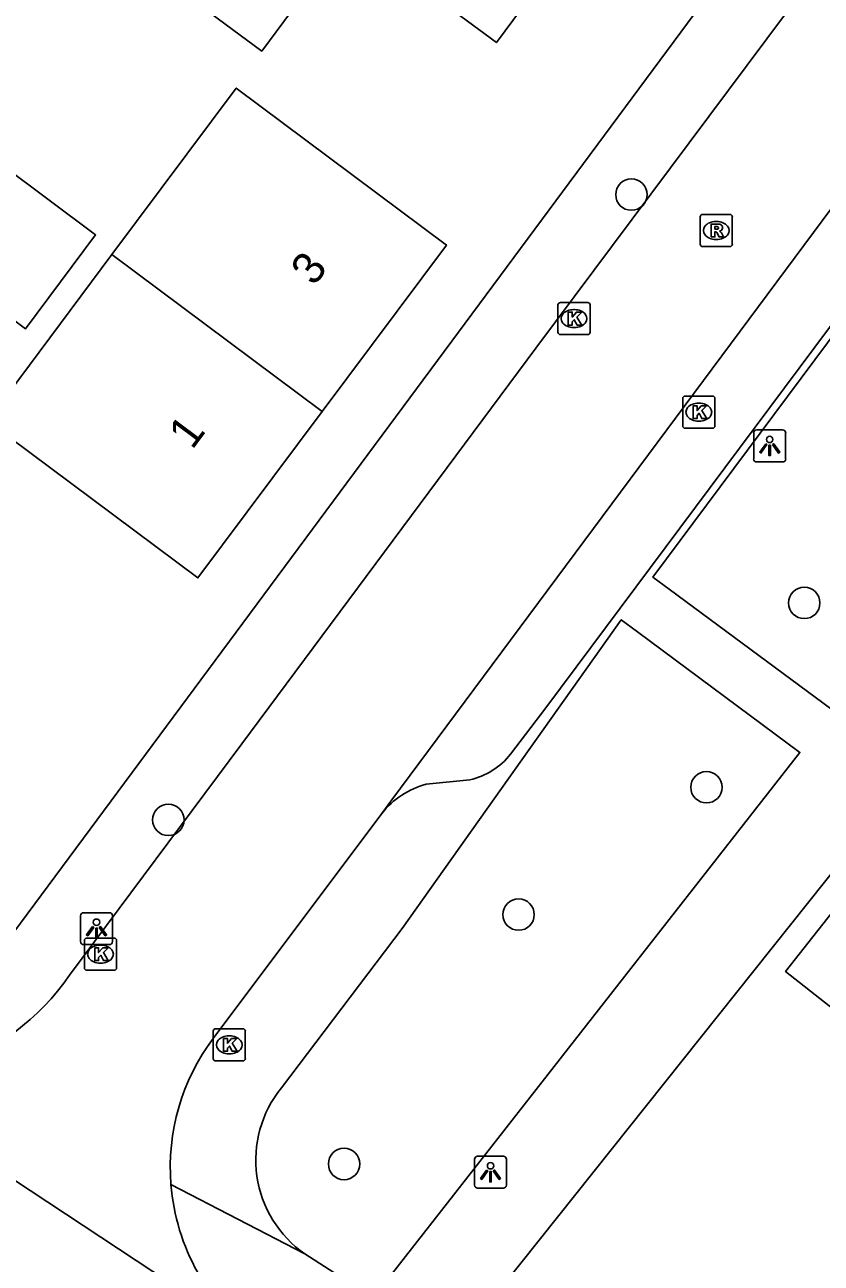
# Model space of a CAD drawing. Extents: x 160026 to 161302, y 384757 to 385701.
# Drawn here: x 160326.68 to 160351.49, y 385134.3 to 385172.88 of the extents above; entities that cross this region are included whole.
import ezdxf

# ---------------------------------------------------------------- set-up
doc = ezdxf.new("R2010")
doc.units = 0
for name, color, linetype in [('IMGEO_Boom', 7, 'Continuous'), ('IMGEO_Kolk', 7, 'Continuous'), ('IMGEO_Lichtpunt', 7, 'Continuous'), ('IMGEO_Pand', 7, 'Continuous'), ('IMGEO_Pand_nummerreeks', 7, 'Continuous'), ('IMGEO_Rijbaan_lokaal_gesloten', 7, 'Continuous'), ('IMGEO_Rijbaan_lokaal_open', 7, 'Continuous'), ('IMGEO_Rioolput', 7, 'Continuous'), ('IMGEO_Voetpad_open', 7, 'Continuous')]:
    doc.layers.add(name, color=color, linetype=linetype)

msp = doc.modelspace()

# ---------------------------------------------------------------- linework, layer by layer
at = {"layer": 'IMGEO_Boom'}
for centre in [(160345.58, 385167.592), (160350.963, 385154.87), (160347.917, 385149.126), (160331.154, 385148.11), (160342.064, 385145.159), (160336.629, 385137.389)]:
    msp.add_circle(centre, 0.489, dxfattribs=at)
at = {"layer": 'IMGEO_Kolk'}
for p, q in [((160343.292, 385163.303), (160343.292, 385164.155)), ((160343.367, 385164.229), (160344.219, 385164.229)), ((160344.293, 385164.155), (160344.293, 385163.303)), ((160343.78, 385164.009), (160343.805, 385164.009)), ((160343.803, 385163.449), (160343.778, 385163.449)), ((160344.219, 385163.229), (160343.367, 385163.229)), ((160347.179, 385160.388), (160347.179, 385161.24)), ((160347.254, 385161.314), (160348.106, 385161.314)), ((160347.667, 385161.094), (160347.692, 385161.094)), ((160348.18, 385161.24), (160348.18, 385160.388)), ((160348.106, 385160.314), (160347.254, 385160.314)), ((160347.69, 385160.534), (160347.665, 385160.534)), ((160328.54, 385143.501), (160328.54, 385144.353)), ((160328.615, 385144.427), (160329.467, 385144.427)), ((160329.541, 385144.353), (160329.541, 385143.501)), ((160329.028, 385144.207), (160329.053, 385144.207)), ((160329.051, 385143.647), (160329.026, 385143.647)), ((160329.467, 385143.427), (160328.615, 385143.427)), ((160332.552, 385140.675), (160332.552, 385141.527)), ((160332.627, 385141.601), (160333.479, 385141.601)), ((160333.04, 385141.381), (160333.065, 385141.381)), ((160333.553, 385141.527), (160333.553, 385140.675)), ((160333.479, 385140.601), (160332.627, 385140.601)), ((160333.063, 385140.821), (160333.038, 385140.821))]:
    msp.add_line(p, q, dxfattribs=at)
for points in [[(160343.292, 385163.303), (160343.292, 385164.155)], [(160343.367, 385164.229), (160344.219, 385164.229)], [(160344.293, 385164.155), (160344.293, 385163.303)], [(160343.613, 385163.929), (160343.736, 385163.929), (160343.736, 385163.778), (160343.866, 385163.929), (160344.03, 385163.929), (160343.884, 385163.778), (160344.037, 385163.529), (160343.885, 385163.529), (160343.8, 385163.693), (160343.736, 385163.626), (160343.736, 385163.529), (160343.613, 385163.529), (160343.613, 385163.929)], [(160344.219, 385163.229), (160343.367, 385163.229)], [(160347.179, 385160.388), (160347.179, 385161.24)], [(160347.254, 385161.314), (160348.106, 385161.314)], [(160347.5, 385161.014), (160347.623, 385161.014), (160347.623, 385160.863), (160347.753, 385161.014), (160347.917, 385161.014), (160347.771, 385160.863), (160347.924, 385160.614), (160347.772, 385160.614), (160347.687, 385160.778), (160347.623, 385160.711), (160347.623, 385160.614), (160347.5, 385160.614), (160347.5, 385161.014)], [(160348.18, 385161.24), (160348.18, 385160.388)], [(160348.106, 385160.314), (160347.254, 385160.314)], [(160328.54, 385143.501), (160328.54, 385144.353)], [(160328.615, 385144.427), (160329.467, 385144.427)], [(160329.541, 385144.353), (160329.541, 385143.501)], [(160328.861, 385144.127), (160328.984, 385144.127), (160328.984, 385143.976), (160329.114, 385144.127), (160329.278, 385144.127), (160329.132, 385143.976), (160329.285, 385143.727), (160329.133, 385143.727), (160329.048, 385143.891), (160328.984, 385143.824), (160328.984, 385143.727), (160328.861, 385143.727), (160328.861, 385144.127)], [(160329.467, 385143.427), (160328.615, 385143.427)], [(160332.552, 385140.675), (160332.552, 385141.527)], [(160332.627, 385141.601), (160333.479, 385141.601)], [(160332.873, 385141.301), (160332.996, 385141.301), (160332.996, 385141.15), (160333.126, 385141.301), (160333.29, 385141.301), (160333.144, 385141.15), (160333.297, 385140.901), (160333.145, 385140.901), (160333.06, 385141.065), (160332.996, 385140.998), (160332.996, 385140.901), (160332.873, 385140.901), (160332.873, 385141.301)], [(160333.553, 385141.527), (160333.553, 385140.675)], [(160333.479, 385140.601), (160332.627, 385140.601)]]:
    msp.add_lwpolyline(points, dxfattribs=at)
for centre, start, end in [((160343.369, 385164.153), 91.552, 178.448), ((160343.369, 385164.153), 91.552, 178.448), ((160344.217, 385164.153), 1.552, 88.448), ((160344.217, 385164.153), 1.552, 88.448), ((160343.369, 385163.305), 181.552, 268.448), ((160343.369, 385163.305), 181.552, 268.448), ((160344.217, 385163.305), 271.552, 358.448), ((160344.217, 385163.305), 271.552, 358.448), ((160347.256, 385161.238), 91.552, 178.448), ((160347.256, 385161.238), 91.552, 178.448), ((160348.104, 385161.238), 1.552, 88.448), ((160348.104, 385161.238), 1.552, 88.448), ((160347.256, 385160.39), 181.552, 268.448), ((160347.256, 385160.39), 181.552, 268.448), ((160348.104, 385160.39), 271.552, 358.448), ((160348.104, 385160.39), 271.552, 358.448), ((160328.617, 385144.351), 91.552, 178.448), ((160328.617, 385144.351), 91.552, 178.448), ((160329.465, 385144.351), 1.552, 88.448), ((160329.465, 385144.351), 1.552, 88.448), ((160328.617, 385143.503), 181.552, 268.448), ((160328.617, 385143.503), 181.552, 268.448), ((160329.465, 385143.503), 271.552, 358.448), ((160329.465, 385143.503), 271.552, 358.448), ((160332.629, 385141.525), 91.552, 178.448), ((160332.629, 385141.525), 91.552, 178.448), ((160333.477, 385141.525), 1.552, 88.448), ((160333.477, 385141.525), 1.552, 88.448), ((160332.629, 385140.677), 181.552, 268.448), ((160332.629, 385140.677), 181.552, 268.448), ((160333.477, 385140.677), 271.552, 358.448), ((160333.477, 385140.677), 271.552, 358.448)]:
    msp.add_arc(centre, 0.0765, start, end, dxfattribs=at)
for centre, major_axis, ratio, start_param, end_param in [((160343.779, 385163.729), (-0.387, 0.002), 0.722429, 4.712389, 7.853982), ((160343.804, 385163.729), (-0.39, 0.002), 0.717154, 1.570796, 4.712389), ((160347.666, 385160.814), (-0.387, 0.002), 0.722429, 4.712389, 7.853982), ((160347.691, 385160.814), (-0.39, 0.002), 0.717154, 1.570796, 4.712389), ((160329.027, 385143.927), (-0.387, 0.002), 0.722429, 4.712389, 7.853982), ((160329.052, 385143.927), (-0.39, 0.002), 0.717154, 1.570796, 4.712389), ((160333.039, 385141.101), (-0.387, 0.002), 0.722429, 4.712389, 7.853982), ((160333.064, 385141.101), (-0.39, 0.002), 0.717154, 1.570796, 4.712389)]:
    msp.add_ellipse(centre, major_axis=major_axis, ratio=ratio, start_param=start_param, end_param=end_param, dxfattribs=at)
at = {"layer": 'IMGEO_Lichtpunt'}
for p, q in [((160350.29, 385160.26), (160349.482, 385160.26)), ((160350.29, 385160.26), (160349.482, 385160.26)), ((160349.388, 385160.165), (160349.388, 385159.358)), ((160349.388, 385160.165), (160349.388, 385159.358)), ((160350.384, 385159.358), (160350.384, 385160.165)), ((160350.384, 385159.358), (160350.384, 385160.165)), ((160349.482, 385159.264), (160350.29, 385159.264)), ((160349.482, 385159.264), (160350.29, 385159.264)), ((160328.418, 385145.124), (160328.418, 385144.317)), ((160328.418, 385145.124), (160328.418, 385144.317)), ((160329.32, 385145.219), (160328.512, 385145.219)), ((160329.32, 385145.219), (160328.512, 385145.219)), ((160329.414, 385144.317), (160329.414, 385145.124)), ((160329.414, 385144.317), (160329.414, 385145.124)), ((160328.512, 385144.223), (160329.32, 385144.223)), ((160328.512, 385144.223), (160329.32, 385144.223)), ((160340.692, 385137.536), (160340.692, 385136.729)), ((160340.692, 385137.536), (160340.692, 385136.729)), ((160341.594, 385137.631), (160340.786, 385137.631)), ((160341.594, 385137.631), (160340.786, 385137.631)), ((160341.688, 385136.729), (160341.688, 385137.536)), ((160341.688, 385136.729), (160341.688, 385137.536)), ((160340.786, 385136.635), (160341.594, 385136.635)), ((160340.786, 385136.635), (160341.594, 385136.635))]:
    msp.add_line(p, q, dxfattribs=at)
for points in [[(160349.762, 385159.829), (160349.801, 385159.801), (160349.613, 385159.539), (160349.575, 385159.566), (160349.762, 385159.829)], [(160349.974, 385159.801), (160350.012, 385159.828), (160350.199, 385159.566), (160350.16, 385159.538), (160349.974, 385159.801)], [(160349.864, 385159.781), (160349.911, 385159.781), (160349.911, 385159.459), (160349.864, 385159.459), (160349.864, 385159.781)], [(160328.792, 385144.788), (160328.831, 385144.76), (160328.643, 385144.498), (160328.605, 385144.525), (160328.792, 385144.788)], [(160328.894, 385144.74), (160328.941, 385144.74), (160328.941, 385144.418), (160328.894, 385144.418), (160328.894, 385144.74)], [(160329.004, 385144.76), (160329.042, 385144.787), (160329.229, 385144.525), (160329.19, 385144.497), (160329.004, 385144.76)], [(160341.066, 385137.2), (160341.105, 385137.172), (160340.917, 385136.91), (160340.879, 385136.937), (160341.066, 385137.2)], [(160341.168, 385137.152), (160341.215, 385137.152), (160341.215, 385136.83), (160341.168, 385136.83), (160341.168, 385137.152)], [(160341.278, 385137.172), (160341.316, 385137.199), (160341.503, 385136.937), (160341.464, 385136.909), (160341.278, 385137.172)]]:
    msp.add_lwpolyline(points, dxfattribs=at)
for centre in [(160349.887, 385159.963), (160328.917, 385144.922), (160341.191, 385137.334)]:
    msp.add_circle(centre, 0.0994, dxfattribs=at)
for centre, start, end in [((160349.482, 385160.165), 90, 180), ((160349.482, 385160.165), 90, 180), ((160350.29, 385160.165), 0, 90), ((160350.29, 385160.165), 0, 90), ((160349.482, 385159.358), 180, 270), ((160349.482, 385159.358), 180, 270), ((160350.29, 385159.358), 270, 0), ((160350.29, 385159.358), 270, 360), ((160328.512, 385145.124), 90, 180), ((160328.512, 385145.124), 90, 180), ((160329.32, 385145.124), 0, 90), ((160329.32, 385145.124), 0, 90), ((160328.512, 385144.317), 180, 270), ((160328.512, 385144.317), 180, 270), ((160329.32, 385144.317), 270, 0), ((160329.32, 385144.317), 270, 360), ((160340.786, 385137.536), 90, 180), ((160340.786, 385137.536), 90, 180), ((160341.594, 385137.536), 0, 90), ((160341.594, 385137.536), 0, 90), ((160340.786, 385136.729), 180, 270), ((160340.786, 385136.729), 180, 270), ((160341.594, 385136.729), 270, 0), ((160341.594, 385136.729), 270, 360)]:
    msp.add_arc(centre, 0.0946, start, end, dxfattribs=at)
at = {"layer": 'IMGEO_Pand'}
for points in [[(160336.776, 385175.727), (160334.066, 385172.062), (160331.999, 385173.591), (160334.71, 385177.259)], [(160344.971, 385177.177), (160341.375, 385172.327), (160336.776, 385175.727)], [(160329.397, 385165.722), (160333.269, 385170.909), (160339.819, 385166.019), (160335.947, 385160.832)], [(160325.956, 385168.527), (160328.889, 385166.338), (160326.706, 385163.414), (160324.91, 385164.754), (160323.773, 385165.603), (160325.023, 385167.277)], [(160335.947, 385160.832), (160332.077, 385155.647), (160325.526, 385160.537), (160329.397, 385165.722)], [(160329.397, 385165.722), (160335.947, 385160.832)], [(160354.404, 385148.492), (160350.383, 385143.39), (160356.599, 385138.491), (160358.061, 385137.339), (160360.628, 385140.597), (160360.128, 385140.99), (160359.979, 385141.108), (160361.434, 385142.955)]]:
    msp.add_lwpolyline(points, dxfattribs=at)
at = {"layer": 'IMGEO_Rijbaan_lokaal_gesloten'}
msp.add_lwpolyline([(160320.265, 385140.909), (160333.972, 385131.862)], dxfattribs=at)
at = {"layer": 'IMGEO_Rijbaan_lokaal_open'}
for points in [[(160389.791, 385226.135), (160376.256, 385207.995), (160364.435, 385192.191), (160353.385, 385177.257), (160342.6, 385162.805), (160333.448, 385150.481), (160328.079, 385143.273)], [(160337.805, 385148.31), (160338.119, 385148.731), (160382.334, 385208.244)], [(160332.549, 385141.299), (160337.805, 385148.31)]]:
    msp.add_lwpolyline(points, dxfattribs=at)
for centre, radius, start, end in [((160322.03, 385147.401), 7.323, 286.9587, 325.691), ((160337.93, 385137.282), 6.715, 143.2608, 184.5124), ((160337.929, 385137.286), 6.714, 184.5461, 233.8887)]:
    msp.add_arc(centre, radius, start, end, dxfattribs=at)
at = {"layer": 'IMGEO_Rioolput'}
for p, q in [((160347.722, 385166.048), (160347.722, 385166.9)), ((160347.797, 385166.974), (160348.649, 385166.974)), ((160348.21, 385166.754), (160348.235, 385166.754)), ((160348.723, 385166.9), (160348.723, 385166.048)), ((160348.649, 385165.974), (160347.797, 385165.974)), ((160348.233, 385166.194), (160348.208, 385166.194))]:
    msp.add_line(p, q, dxfattribs=at)
for points in [[(160347.722, 385166.048), (160347.722, 385166.9)], [(160347.797, 385166.974), (160348.649, 385166.974)], [(160348.723, 385166.9), (160348.723, 385166.048)], [(160348.311, 385166.672), (160348.059, 385166.674), (160348.059, 385166.274)], [(160348.059, 385166.274), (160348.183, 385166.274), (160348.183, 385166.436), (160348.194, 385166.436)], [(160348.237, 385166.593), (160348.183, 385166.593), (160348.183, 385166.512)], [(160348.183, 385166.512), (160348.235, 385166.512)], [(160348.241, 385166.407), (160348.312, 385166.274), (160348.452, 385166.274), (160348.387, 385166.4)], [(160348.649, 385165.974), (160347.797, 385165.974)]]:
    msp.add_lwpolyline(points, dxfattribs=at)
for centre, radius, start, end in [((160347.799, 385166.898), 0.0765, 91.552, 178.448), ((160347.799, 385166.898), 0.0765, 91.552, 178.448), ((160348.647, 385166.898), 0.0765, 1.552, 88.448), ((160348.647, 385166.898), 0.0765, 1.552, 88.448), ((160348.193, 385166.383), 0.0533, 26.0293, 88.6989), ((160348.219, 385166.701), 0.19, 274.7715, 282.9687), ((160348.243, 385166.497), 0.0964, 77.0061, 93.1865), ((160348.257, 385166.554), 0.0378, 276.6634, 79.6772), ((160348.31, 385166.562), 0.109, 350.3612, 89.416), ((160348.308, 385166.562), 0.112, 277.5842, 350.9817), ((160348.292, 385166.347), 0.108, 29.5134, 73.7905), ((160347.799, 385166.05), 0.0765, 181.552, 268.448), ((160347.799, 385166.05), 0.0765, 181.552, 268.448), ((160348.647, 385166.05), 0.0765, 271.552, 358.448), ((160348.647, 385166.05), 0.0765, 271.552, 358.448)]:
    msp.add_arc(centre, radius, start, end, dxfattribs=at)
for centre, major_axis, ratio, start_param, end_param in [((160348.209, 385166.474), (-0.387, 0.002), 0.722429, 4.712389, 7.853982), ((160348.234, 385166.474), (-0.39, 0.002), 0.717154, 1.570796, 4.712389)]:
    msp.add_ellipse(centre, major_axis=major_axis, ratio=ratio, start_param=start_param, end_param=end_param, dxfattribs=at)
at = {"layer": 'IMGEO_Voetpad_open'}
for points in [[(160325.028, 385142.851), (160374.618, 385209.767)], [(160341.816, 385150.156), (160342.909, 385151.604), (160351.745, 385163.449), (160367.915, 385185.269), (160372.205, 385191.078), (160381.943, 385204.063)], [(160364.632, 385167.4), (160358.878, 385171.636), (160358.404, 385171.989), (160346.249, 385155.671), (160346.753, 385155.295), (160351.819, 385151.554), (160364.632, 385167.4)], [(160341.039, 385132.915), (160360.564, 385157.429)], [(160337.54, 385133.221), (160350.83, 385150.214), (160345.767, 385153.973), (160345.264, 385154.348), (160338.435, 385144.724), (160334.678, 385139.763)], [(160339.188, 385149.219), (160340.545, 385149.358)], [(160335.411, 385134.585), (160331.236, 385136.754)], [(160337.54, 385133.221), (160335.411, 385134.585)]]:
    msp.add_lwpolyline(points, dxfattribs=at)
for centre, radius, start, end in [((160340.016, 385151.611), 2.315, 283.2068, 321.0387), ((160339.869, 385146.677), 2.632, 104.9917, 141.6395), ((160337.446, 385137.514), 3.567, 140.91, 235.2046)]:
    msp.add_arc(centre, radius, start, end, dxfattribs=at)

# ---------------------------------------------------------------- texts
at = {"layer": 'IMGEO_Pand_nummerreeks'}
for s, p in [('3', (160335.7, 385164.713)), ('1', (160331.897, 385159.618))]:
    msp.add_text(s, height=1, rotation=53.2611, dxfattribs=at).set_placement(p)

doc.saveas('drawing.dxf')
